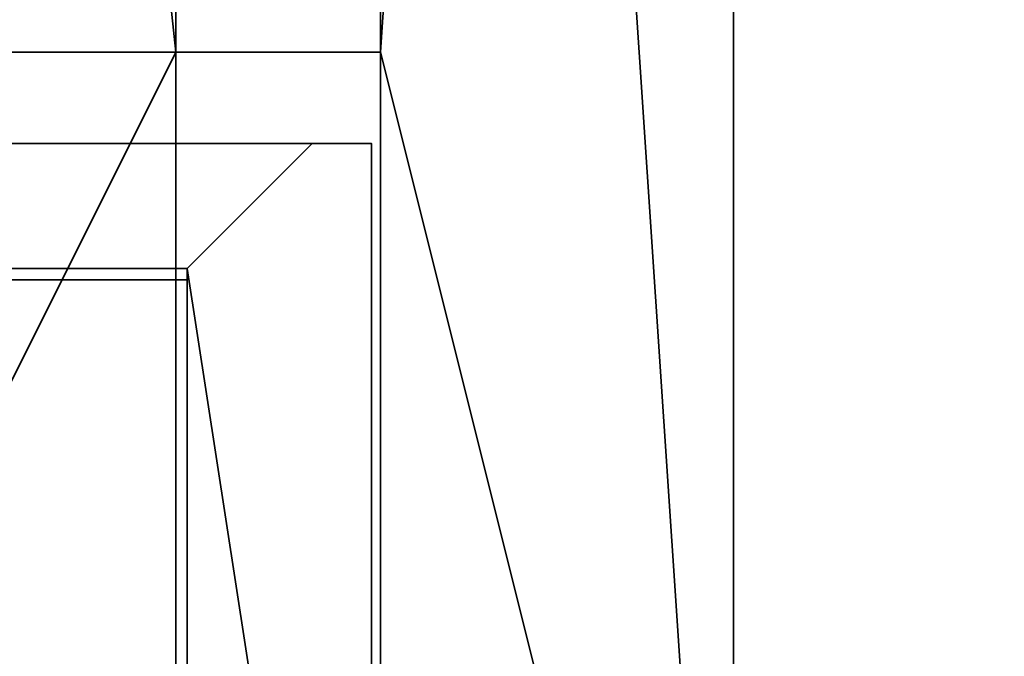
# Model space of a CAD drawing. Header units: millimetres. Extents: x -490 to 6690, y -115 to 152.
# Tile 469 of 656: x 1860 to 1881, y 8 to 22. Entities that reach past the tile are written whole.
import ezdxf

# ---------------------------------------------------------------- set-up
doc = ezdxf.new("R2010")
doc.units = ezdxf.units.MM
doc.layers.add('151', color=253, linetype='Continuous')

# ---------------------------------------------------------------- blocks, each defined once
blk = doc.blocks.new('UG_SURFACE_002')
at = {"layer": '151', "color": 252, "linetype": 'Continuous', "lineweight": 35}
for points in [[(2040, -6.2, 2202.5), (2040, 133.2, 2202.5), (960, 133.2, 2202.5), (960, -6.2, 2202.5)], [(1110, -6.2, 2052.5), (1110, 133.2, 2052.5), (1890, 133.2, 2052.5), (1890, -6.2, 2052.5)]]:
    blk.add_3dface(points, dxfattribs=at)
blk = doc.blocks.new('UG_SURFACE_133')
at = {"layer": '151', "color": 254, "linetype": 'Continuous', "lineweight": 35}
for points in [[(1875.25, -10, 2032.75), (1875.25, 136.75, 2032.75), (1124.75, 136.75, 2032.75), (1124.75, -10, 2032.75)], [(1875.25, 136.75, 2032.75), (1875.25, -10, 2032.75), (1867.5, 106, 2025)], [(1863, 106, 2020.5), (1863, 21, 2020.5), (1851.25, 131.75, 2008.75), (1851.302, 132.138, 2008.802)], [(1851.25, 131.75, 2008.75), (1863, 21, 2020.5), (1859, 13, 2016.5), (1855, 13, 2012.5)], [(1867.5, 21, 2025), (1863, 21, 2020.5), (1863, 106, 2020.5), (1867.5, 106, 2025)], [(1867.5, 21, 2025), (1867.5, 106, 2025), (1875.25, -10, 2032.75)], [(1867.5, 21, 2025), (1867.5, -8, 2025), (1132.5, -8, 2025), (1132.5, 21, 2025)], [(1867.5, 21, 2025), (1132.5, 21, 2025), (1137, 21, 2020.5), (1863, 21, 2020.5)], [(1863, 5, 2020.5), (1863, 21, 2020.5), (1137, 21, 2020.5), (1137, 5, 2020.5)], [(1863, 21, 2020.5), (1863, 5, 2020.5), (1859, 5, 2016.5), (1859, 13, 2016.5)], [(1875.25, -10, 2032.75), (1869.5, -10, 2027), (1867.5, -8, 2025), (1867.5, 21, 2025)]]:
    blk.add_3dface(points, dxfattribs=at)
blk = doc.blocks.new('UG_SURFACE_136')
at = {"layer": '151', "color": 254, "linetype": 'Continuous', "lineweight": 35}
for points in [[(1875.25, 136.75, -7.5), (1867.5, 21, -7.5), (1867.5, 106, -7.5)], [(1867.5, 21, -7.5), (1875.25, 136.75, -7.5), (1875.25, -10, -7.5)], [(1867.5, 106, 2025), (1875.25, -10, 2032.75), (1875.25, 136.75, 2032.75)], [(1875.25, -10, -7.5), (1875.25, 136.75, -7.5), (1875.25, 136.75, 2032.75), (1875.25, -10, 2032.75)], [(1863, 106, -7.5), (1863, 21, -7.5), (1851.25, 131.75, -7.5), (1851.31, 132.052, -7.5)], [(1851.298, 132.05, 2008.798), (1851.25, 131.75, 2008.75), (1851.25, 5, 2008.75), (1863, 106, 2020.5)], [(1851.25, 131.75, -7.5), (1863, 21, -7.5), (1859, 13, -7.5), (1855, 13, -7.5)], [(1855, 13, 2012.5), (1863, 106, 2020.5), (1851.25, 5, 2008.75)], [(1863, 106, 2020.5), (1855, 13, 2012.5), (1859, 13, 2016.5), (1863, 21, 2020.5)], [(1867.5, 21, -7.5), (1863, 21, -7.5), (1863, 106, -7.5), (1867.5, 106, -7.5)], [(1863, 21, 2020.5), (1867.5, 21, 2025), (1867.5, 106, 2025), (1863, 106, 2020.5)], [(1875.25, -10, 2032.75), (1867.5, 106, 2025), (1867.5, 21, 2025)], [(1863, 21, -7.5), (1863, 5, -7.5), (1859, 5, -7.5), (1859, 13, -7.5)], [(1859, 13, 2016.5), (1859, 5, 2016.5), (1863, 5, 2020.5), (1863, 21, 2020.5)], [(1863, 5, -7.5), (1863, 21, -7.5), (1863, 21, 2020.5), (1863, 5, 2020.5)], [(1867.5, 21, 2025), (1863, 21, 2020.5), (1863, 21, -7.5), (1867.5, 21, -7.5)], [(1875.25, -10, -7.5), (1869.5, -10, -7.5), (1867.5, -8, -7.5), (1867.5, 21, -7.5)], [(1867.5, 21, 2025), (1867.5, -8, 2025), (1869.5, -10, 2027), (1875.25, -10, 2032.75)], [(1867.5, 21, -7.5), (1867.5, -8, -7.5), (1867.5, -8, 2025), (1867.5, 21, 2025)]]:
    blk.add_3dface(points, dxfattribs=at)
blk = doc.blocks.new('UG_SURFACE_159')
at = {"layer": '151', "color": 14, "linetype": 'Continuous', "lineweight": 35}
for points in [[(1867.3, 19, 2024.8), (1866, 19, 2023.5), (1134, 19, 2023.5), (1132.7, 19, 2024.8)], [(1867.3, -10, 2024.8), (1867.3, 19, 2024.8), (1132.7, 19, 2024.8), (1132.7, -10, 2024.8)], [(1866, 19, 2023.5), (1863.25, 16.25, 2020.75), (1136.75, 16.25, 2020.75), (1134, 19, 2023.5)], [(1863.25, 16.25, 2020.75), (1866, 19, 2023.5), (1867.3, 19, 2024.8), (1867.3, -10, 2024.8)], [(1863.25, 16.25, 2020.75), (1863.25, -22, 2020.75), (1136.75, -22, 2020.75), (1136.75, 16.25, 2020.75)], [(1867.3, -10, 2024.8), (1863.25, -22, 2020.75), (1863.25, 16.25, 2020.75)]]:
    blk.add_3dface(points, dxfattribs=at)
blk = doc.blocks.new('UG_SURFACE_160')
at = {"layer": '151', "color": 7, "linetype": 'Continuous', "lineweight": 35}
for points in [[(1136.75, 16, 2020.75), (1136.75, -22, 2020.75), (1863.25, -22, 2020.75), (1863.25, 16, 2020.75)], [(1863, 16, 2020.5), (1137, 16, 2020.5), (1136.75, 16, 2020.75), (1863.25, 16, 2020.75)], [(1863, 16, 2020.5), (1863, -22, 2020.5), (1137, -22, 2020.5), (1137, 16, 2020.5)], [(1863, -22, 2020.5), (1863, 16, 2020.5), (1863.25, 16, 2020.75), (1863.25, -22, 2020.75)]]:
    blk.add_3dface(points, dxfattribs=at)
blk = doc.blocks.new('UG_SURFACE_161')
at = {"layer": '151', "color": 14, "linetype": 'Continuous', "lineweight": 35}
for points in [[(1866, 19, -7.5), (1863.25, 16.25, -7.5), (1863.25, 16.25, 2020.75), (1866, 19, 2023.5)], [(1863.25, 16.25, -7.5), (1866, 19, -7.5), (1867.3, 19, -7.5), (1867.3, -10, -7.5)], [(1867.3, -10, 2024.8), (1867.3, 19, 2024.8), (1866, 19, 2023.5), (1863.25, 16.25, 2020.75)], [(1867.3, 19, 2024.8), (1867.3, 19, -7.5), (1866, 19, -7.5), (1866, 19, 2023.5)], [(1867.3, -10, -7.5), (1867.3, 19, -7.5), (1867.3, 19, 2024.8), (1867.3, -10, 2024.8)], [(1863.25, 16.25, -7.5), (1863.25, -22, -7.5), (1863.25, -22, 2020.75), (1863.25, 16.25, 2020.75)], [(1867.3, -10, -7.5), (1863.25, -22, -7.5), (1863.25, 16.25, -7.5)], [(1863.25, 16.25, 2020.75), (1863.25, -22, 2020.75), (1867.3, -10, 2024.8)]]:
    blk.add_3dface(points, dxfattribs=at)
blk = doc.blocks.new('UG_SURFACE_163')
at = {"layer": '151', "color": 7, "linetype": 'Continuous', "lineweight": 35}
for points in [[(1863.25, -22, 2020.75), (1863.25, 16, 2020.75), (1863, 16, 2020.5), (1863, -22, 2020.5)], [(1863, 16, 2020.5), (1863.25, 16, 2020.75), (1863.25, 16, -7.5), (1863, 16, -7.5)], [(1863, 16, -7.5), (1863.25, 16, -7.5), (1863.25, -22, -7.5), (1863, -22, -7.5)], [(1863, 16, -7.5), (1863, -22, -7.5), (1863, -22, 2020.5), (1863, 16, 2020.5)], [(1863.25, 16, 2020.75), (1863.25, -22, 2020.75), (1863.25, -22, -7.5), (1863.25, 16, -7.5)]]:
    blk.add_3dface(points, dxfattribs=at)

msp = doc.modelspace()

# ---------------------------------------------------------------- linework, layer by layer
at = {"layer": '151', "linetype": 'Continuous', "lineweight": -3}
for p, q in [((1875.25, -10, 2032.75), (1875.25, 136.75, 2032.75)), ((1875.25, -10, -7.5), (1875.25, 136.75, -7.5)), ((1875.25, -10, 2032.75), (1875.25, 136.75, 2032.75)), ((1867.5, 21, 2025), (1132.5, 21, 2025)), ((1863, 21, 2020.5), (1137, 21, 2020.5)), ((1863, 21, -7.5), (1867.5, 21, -7.5)), ((1863, 21, -7.5), (1863, 21, 2020.5)), ((1863, 21, 2020.5), (1863, 5, 2020.5)), ((1867.5, 21, 2025), (1863, 21, 2020.5)), ((1863, 5, -7.5), (1863, 21, -7.5)), ((1863, 21, 2020.5), (1867.5, 21, 2025)), ((1863, 5, 2020.5), (1863, 21, 2020.5)), ((1867.5, 21, 2025), (1867.5, -8, 2025)), ((1867.5, 21, -7.5), (1867.5, 21, 2025)), ((1867.5, 21, -7.5), (1867.5, -8, -7.5)), ((1867.5, -8, 2025), (1867.5, 21, 2025)), ((1867.3, 19, 2024.8), (1132.7, 19, 2024.8)), ((1866, 19, 2023.5), (1134, 19, 2023.5)), ((1866, 19, 2023.5), (1863.25, 16.25, 2020.75)), ((1866, 19, 2023.5), (1863.25, 16.25, 2020.75)), ((1866, 19, -7.5), (1863.25, 16.25, -7.5)), ((1866, 19, 2023.5), (1867.3, 19, 2024.8)), ((1867.3, 19, 2024.8), (1866, 19, 2023.5)), ((1866, 19, -7.5), (1866, 19, 2023.5)), ((1866, 19, -7.5), (1867.3, 19, -7.5)), ((1867.3, -10, 2024.8), (1867.3, 19, 2024.8)), ((1867.3, -10, -7.5), (1867.3, 19, -7.5)), ((1867.3, -10, 2024.8), (1867.3, 19, 2024.8)), ((1867.3, 19, -7.5), (1867.3, 19, 2024.8)), ((1863.25, 16.25, 2020.75), (1136.75, 16.25, 2020.75)), ((1863.25, 16.25, 2020.75), (1863.25, -22, 2020.75)), ((1863.25, 16.25, -7.5), (1863.25, -22, -7.5)), ((1863.25, 16.25, -7.5), (1863.25, 16.25, 2020.75)), ((1863.25, 16.25, 2020.75), (1863.25, -22, 2020.75)), ((1863.25, 16, 2020.75), (1136.75, 16, 2020.75)), ((1863, 16, 2020.5), (1137, 16, 2020.5)), ((1863.25, 16, 2020.75), (1863, 16, 2020.5)), ((1863, 16, -7.5), (1863.25, 16, -7.5)), ((1863, 16, -7.5), (1863, -22, -7.5)), ((1863, 16, 2020.5), (1863.25, 16, 2020.75)), ((1863, 16, -7.5), (1863, 16, 2020.5)), ((1863, 16, 2020.5), (1863, -22, 2020.5)), ((1863, 16, 2020.5), (1863, -22, 2020.5)), ((1863.25, 16, -7.5), (1863.25, -22, -7.5)), ((1863.25, 16, -7.5), (1863.25, 16, 2020.75)), ((1863.25, 16, 2020.75), (1863.25, -22, 2020.75)), ((1863.25, 16, 2020.75), (1863.25, -22, 2020.75))]:
    msp.add_line(p, q, dxfattribs=at)

# ---------------------------------------------------------------- block references
for name in ['UG_SURFACE_133', 'UG_SURFACE_136', 'UG_SURFACE_002', 'UG_SURFACE_159', 'UG_SURFACE_161', 'UG_SURFACE_160', 'UG_SURFACE_163']:
    msp.add_blockref(name, (0, 0), dxfattribs=at)

doc.saveas('drawing.dxf')
